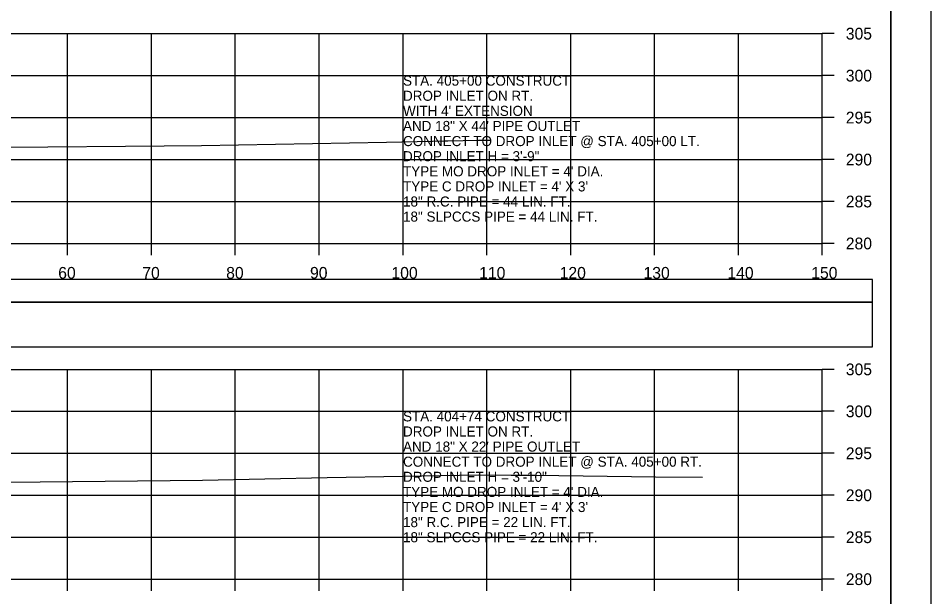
# Model space of a CAD drawing. Extents: x 1370538 to 1372872, y 376220 to 381127.
# Drawn here: x 1370762.7 to 1370871.5, y 376962.3 to 377031.3 of the extents above; entities that cross this region are included whole.
import ezdxf

# ---------------------------------------------------------------- set-up
doc = ezdxf.new("R2010")
doc.units = 0
for name, color, linetype in [('R_Border Notes', 7, 'Continuous'), ('R_Border PE', 7, 'Continuous'), ('R_Border Prem', 7, 'Continuous'), ('R_Dimension', 7, 'Continuous'), ('R_Grid', 7, 'Continuous'), ('R_No Plot', 7, 'Continuous'), ('R_Water Annot', 7, 'Continuous'), ('T_Detection Zones', 7, 'Continuous')]:
    doc.layers.add(name, color=color, linetype=linetype)

msp = doc.modelspace()

# ---------------------------------------------------------------- linework, layer by layer
at = {"layer": 'R_Border Notes'}
msp.add_line((1370866.79, 376864.43), (1370866.79, 377069.89), dxfattribs=at)
at = {"layer": 'R_Border Prem'}
for p, q in [((1370858.61, 377004.43), (1370858.61, 377029.43)), ((1370860.01, 377029.43), (1370858.61, 377029.43)), ((1370860.01, 377024.43), (1370858.61, 377024.43)), ((1370860.01, 377019.43), (1370858.61, 377019.43)), ((1370860.01, 377014.43), (1370858.61, 377014.43)), ((1370860.01, 377009.43), (1370858.61, 377009.43)), ((1370558.61, 377004.43), (1370858.61, 377004.43)), ((1370768.61, 377003.03), (1370768.61, 377004.43)), ((1370778.61, 377003.03), (1370778.61, 377004.43)), ((1370788.61, 377003.03), (1370788.61, 377004.43)), ((1370798.61, 377003.03), (1370798.61, 377004.43)), ((1370808.61, 377003.03), (1370808.61, 377004.43)), ((1370818.61, 377003.03), (1370818.61, 377004.43)), ((1370828.61, 377003.03), (1370828.61, 377004.43)), ((1370838.61, 377003.03), (1370838.61, 377004.43)), ((1370848.61, 377003.03), (1370848.61, 377004.43)), ((1370858.61, 377003.03), (1370858.61, 377004.43)), ((1370860.01, 377004.43), (1370858.61, 377004.43)), ((1370858.61, 376964.43), (1370858.61, 376989.43)), ((1370860.01, 376989.43), (1370858.61, 376989.43)), ((1370860.01, 376984.43), (1370858.61, 376984.43)), ((1370860.01, 376979.43), (1370858.61, 376979.43)), ((1370860.01, 376974.43), (1370858.61, 376974.43)), ((1370860.01, 376969.43), (1370858.61, 376969.43)), ((1370558.61, 376964.43), (1370858.61, 376964.43)), ((1370768.61, 376963.03), (1370768.61, 376964.43)), ((1370778.61, 376963.03), (1370778.61, 376964.43)), ((1370788.61, 376963.03), (1370788.61, 376964.43)), ((1370798.61, 376963.03), (1370798.61, 376964.43)), ((1370808.61, 376963.03), (1370808.61, 376964.43)), ((1370818.61, 376963.03), (1370818.61, 376964.43)), ((1370828.61, 376963.03), (1370828.61, 376964.43)), ((1370838.61, 376963.03), (1370838.61, 376964.43)), ((1370848.61, 376963.03), (1370848.61, 376964.43)), ((1370858.61, 376963.03), (1370858.61, 376964.43)), ((1370860.01, 376964.43), (1370858.61, 376964.43))]:
    msp.add_line(p, q, dxfattribs=at)
at = {"layer": 'R_Dimension'}
for points in [[(1370761.64, 377015.9), (1370780.12, 377016.07), (1370784.59, 377016.11), (1370806.65, 377016.52), (1370817.59, 377016.73), (1370818.75, 377016.72), (1370819.06, 377016.72)], [(1370761.61, 376976), (1370765.32, 376976.04), (1370784.7, 376976.24), (1370799.58, 376976.55), (1370817.61, 376976.85), (1370821.49, 376976.83), (1370824.34, 376976.84), (1370838.7, 376976.62), (1370844.33, 376976.6)]]:
    msp.add_lwpolyline(points, dxfattribs=at)
at = {"layer": 'R_Grid'}
for p, q in [((1370558.61, 377029.43), (1370858.61, 377029.43)), ((1370768.61, 377004.43), (1370768.61, 377029.43)), ((1370778.61, 377004.43), (1370778.61, 377029.43)), ((1370788.61, 377004.43), (1370788.61, 377029.43)), ((1370798.61, 377004.43), (1370798.61, 377029.43)), ((1370808.61, 377004.43), (1370808.61, 377029.43)), ((1370818.61, 377004.43), (1370818.61, 377029.43)), ((1370828.61, 377004.43), (1370828.61, 377029.43)), ((1370838.61, 377004.43), (1370838.61, 377029.43)), ((1370848.61, 377004.43), (1370848.61, 377029.43)), ((1370858.61, 377004.43), (1370858.61, 377029.43)), ((1370558.61, 377024.43), (1370858.61, 377024.43)), ((1370558.61, 377019.43), (1370858.61, 377019.43)), ((1370558.61, 377014.43), (1370858.61, 377014.43)), ((1370558.61, 377009.43), (1370858.61, 377009.43)), ((1370558.61, 377004.43), (1370858.61, 377004.43)), ((1370558.61, 376989.43), (1370858.61, 376989.43)), ((1370768.61, 376964.43), (1370768.61, 376989.43)), ((1370778.61, 376964.43), (1370778.61, 376989.43)), ((1370788.61, 376964.43), (1370788.61, 376989.43)), ((1370798.61, 376964.43), (1370798.61, 376989.43)), ((1370808.61, 376964.43), (1370808.61, 376989.43)), ((1370818.61, 376964.43), (1370818.61, 376989.43)), ((1370828.61, 376964.43), (1370828.61, 376989.43)), ((1370838.61, 376964.43), (1370838.61, 376989.43)), ((1370848.61, 376964.43), (1370848.61, 376989.43)), ((1370858.61, 376964.43), (1370858.61, 376989.43)), ((1370558.61, 376984.43), (1370858.61, 376984.43)), ((1370558.61, 376979.43), (1370858.61, 376979.43)), ((1370558.61, 376974.43), (1370858.61, 376974.43)), ((1370558.61, 376969.43), (1370858.61, 376969.43)), ((1370558.61, 376964.43), (1370858.61, 376964.43))]:
    msp.add_line(p, q, dxfattribs=at)
at = {"layer": 'R_No Plot'}
for points in [[(1370538.2, 377073.78), (1370871.54, 377073.78), (1370871.54, 376860.45), (1370538.2, 376860.45)], [(1370784.53, 377069.89), (1370784.53, 377060.01), (1370820.26, 377060.01), (1370820.26, 377057.09), (1370843.46, 377057.09), (1370843.46, 377032.76), (1370866.79, 377032.76), (1370866.79, 376864.43), (1370550.61, 376864.43), (1370550.61, 377069.89)]]:
    msp.add_lwpolyline(points, close=True, dxfattribs=at)
at = {"layer": 'T_Detection Zones'}
for points in [[(1370552.62, 376997.42), (1370864.59, 376997.42), (1370864.59, 377000.12), (1370552.62, 377000.12)], [(1370552.62, 376992.1), (1370864.59, 376992.1), (1370864.59, 376997.42), (1370552.62, 376997.42)]]:
    msp.add_lwpolyline(points, close=True, dxfattribs=at)

# ---------------------------------------------------------------- texts
at = {"layer": 'R_Border PE'}
for s, p in [('305', (1370861.41, 377028.73)), ('300', (1370861.41, 377023.73)), ('295', (1370861.41, 377018.73)), ('290', (1370861.41, 377013.73)), ('285', (1370861.41, 377008.73)), ('280', (1370861.41, 377003.73)), ('60', (1370767.49, 377000.23)), ('70', (1370777.52, 377000.23)), ('80', (1370787.52, 377000.23)), ('90', (1370797.52, 377000.23)), ('100', (1370807.23, 377000.23)), ('110', (1370817.69, 377000.23)), ('120', (1370827.29, 377000.23)), ('130', (1370837.29, 377000.23)), ('140', (1370847.29, 377000.23)), ('150', (1370857.29, 377000.23)), ('305', (1370861.41, 376988.73)), ('300', (1370861.41, 376983.73)), ('295', (1370861.41, 376978.73)), ('290', (1370861.41, 376973.73)), ('285', (1370861.41, 376968.73)), ('280', (1370861.41, 376963.73))]:
    msp.add_text(s, height=1.4, dxfattribs=at).set_placement(p)
at = {"layer": 'R_Water Annot'}
for s, p in [('STA. 405+00 CONSTRUCT', (1370808.61, 377023.23)), ('DROP INLET ON RT.', (1370808.61, 377021.43)), ("WITH 4' EXTENSION", (1370808.61, 377019.63)), ('AND 18" X 44\' PIPE OUTLET', (1370808.61, 377017.83)), ('CONNECT TO DROP INLET @ STA. 405+00 LT.', (1370808.61, 377016.03)), ('DROP INLET H = 3\'-9"', (1370808.61, 377014.23)), ("TYPE MO DROP INLET = 4' DIA.", (1370808.61, 377012.43)), ("TYPE C DROP INLET = 4' X 3'", (1370808.61, 377010.63)), ('18" R.C. PIPE = 44 LIN. FT.', (1370808.61, 377008.83)), ('18" SLPCCS PIPE = 44 LIN. FT.', (1370808.61, 377007.03)), ('STA. 404+74 CONSTRUCT', (1370808.61, 376983.23)), ('DROP INLET ON RT.', (1370808.61, 376981.43)), ('AND 18" X 22\' PIPE OUTLET', (1370808.61, 376979.63)), ('CONNECT TO DROP INLET @ STA. 405+00 RT.', (1370808.61, 376977.83)), ('DROP INLET H = 3\'-10"', (1370808.61, 376976.03)), ("TYPE MO DROP INLET = 4' DIA.", (1370808.61, 376974.23)), ("TYPE C DROP INLET = 4' X 3'", (1370808.61, 376972.43)), ('18" R.C. PIPE = 22 LIN. FT.', (1370808.61, 376970.63)), ('18" SLPCCS PIPE = 22 LIN. FT.', (1370808.61, 376968.83))]:
    msp.add_text(s, height=1.2, dxfattribs=at).set_placement(p)

doc.saveas('drawing.dxf')
